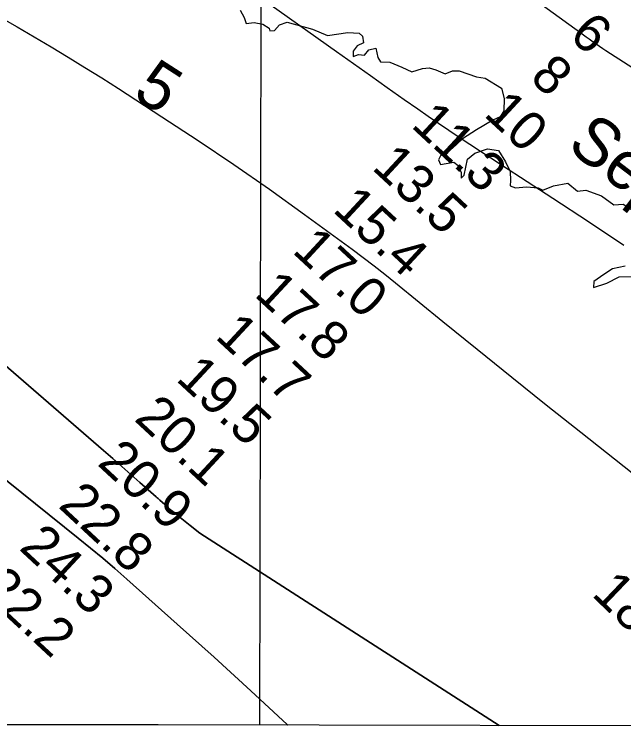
# Model space of a CAD drawing. Extents: x 3192986 to 3230865, y 867483 to 892886.
# Drawn here: x 3217672 to 3218730, y 872862 to 874114 of the extents above; entities that cross this region are included whole.
import ezdxf

# ---------------------------------------------------------------- set-up
doc = ezdxf.new("R2010")
doc.units = 0
for name, color, linetype in [('V-GRID-FRAM', 7, 'Continuous'), ('V-GRID-MAJR', 7, 'Continuous'), ('V-RIVR-EDGE', 7, 'Continuous'), ('V-RIVR-IDEN', 7, 'Continuous'), ('V-RIVR-RANG', 7, 'Continuous'), ('V-TOPO-DPTH', 7, 'Continuous'), ('V-TOPO-MINR', 7, 'Continuous'), ('V-TOPO-MINR-IDEN', 7, 'Continuous'), ('V-TOPO-WATR', 7, 'Continuous')]:
    doc.layers.add(name, color=color, linetype=linetype)

msp = doc.modelspace()

# ---------------------------------------------------------------- linework, layer by layer
at = {"layer": 'V-GRID-FRAM'}
msp.add_lwpolyline([(3197228.983, 891108.84), (3228580.585, 891049.56), (3228554.131, 872861.567), (3197186.656, 872920.878)], dxfattribs=at)
at = {"layer": 'V-GRID-MAJR'}
msp.add_spline([(3218098.305, 872881.337), (3218108.882, 878940.914), (3218119.463, 885003.5750000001), (3218130.045, 891066.2810000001), (3218130.0500000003, 891069.3200000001)], degree=3, dxfattribs=at)
at = {"layer": 'V-RIVR-EDGE'}
for points in [[(3218063.9082426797, 874121.5991658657), (3218070.830822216, 874108.5416727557), (3218074.718189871, 874098.5344391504), (3218088.1963867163, 874099.8051489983), (3218103.4036162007, 874097.1594707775), (3218114.253332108, 874090.1777755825), (3218115.5466133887, 874085.8277858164), (3218123.806542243, 874086.2420405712), (3218132.5237190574, 874095.7834275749), (3218145.5758380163, 874100.5326244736), (3218189.449146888, 874088.687800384), (3218215.937544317, 874077.7553225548), (3218250.723489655, 874082.4507779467), (3218270.7164602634, 874081.5319827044), (3218276.3543571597, 874076.3018915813), (3218278.0640428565, 874064.5613260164), (3218267.1853065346, 874059.8067549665), (3218260.2068358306, 874050.2610686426), (3218260.1842643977, 874041.1328615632), (3218269.755746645, 874044.5866275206), (3218279.750082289, 874043.2578768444), (3218287.597906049, 874052.8014135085), (3218299.776372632, 874055.8140539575), (3218302.778264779, 874039.2888220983), (3218307.54143447, 874031.8874979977), (3218324.056992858, 874030.9773013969), (3218344.4663678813, 874022.667930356), (3218361.8330072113, 874014.3660831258), (3218380.5391455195, 874020.4053368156), (3218392.2786362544, 874021.6803459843), (3218403.5716273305, 874018.1749881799), (3218420.0721380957, 874011.1793201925), (3218432.690655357, 874016.3642684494), (3218443.9922450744, 874016.3363228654), (3218474.393806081, 874005.828848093), (3218489.6021103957, 874003.6178464), (3218517.813091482, 873986.1609213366), (3218522.5504652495, 873968.3273605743), (3218521.6273706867, 873946.5956838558), (3218515.5171782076, 873936.6131713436), (3218502.8965112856, 873930.5588700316), (3218474.601693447, 873914.1110259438), (3218450.2200391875, 873898.0881849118), (3218431.9227814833, 873881.6156197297), (3218413.6437958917, 873872.5325555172), (3218408.400806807, 873861.6785402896), (3218411.8588720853, 873853.8457641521), (3218434.906401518, 873857.7008869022), (3218442.2819296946, 873852.031819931), (3218447.9026293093, 873839.846904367), (3218447.878983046, 873830.2840207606), (3218453.1069245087, 873835.0525646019), (3218458.827583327, 873863.2925661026), (3218471.45899855, 873873.69363269), (3218493.2110970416, 873881.0293921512), (3218512.329340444, 873877.9393639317), (3218524.4519158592, 873858.3488249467), (3218532.6688515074, 873841.3760185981), (3218533.4995106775, 873825.7255139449), (3218532.608661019, 873817.0341330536), (3218541.7282694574, 873813.5341494), (3218560.857261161, 873814.790886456), (3218581.2827586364, 873813.0016633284), (3218589.531939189, 873809.0691528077), (3218607.8077002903, 873816.8481874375), (3218633.029687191, 873821.1326125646), (3218649.514075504, 873807.6167966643), (3218663.862700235, 873809.3200333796), (3218691.222600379, 873799.254758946), (3218712.4841311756, 873783.9884138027), (3218729.0039888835, 873784.8169233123), (3218742.8921411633, 873776.0889981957)], [(3218732.215918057, 873677.4432223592), (3218710.470268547, 873672.7155220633), (3218695.232943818, 873663.1902575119), (3218677.8147126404, 873650.627631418), (3218677.35531502, 873640.6311461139), (3218700.411443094, 873647.9636810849), (3218721.7374636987, 873658.7779275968), (3218749.9935876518, 873659.5774166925)]]:
    msp.add_lwpolyline(points, dxfattribs=at)
at = {"layer": 'V-TOPO-DPTH'}
for points in [[(3218032.0710822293, 874191.2954938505), (3218231.1936751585, 874049.7738381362), (3218260.611952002, 874028.8963014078), (3218290.0495604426, 874008.0460985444), (3218319.516166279, 873987.236896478), (3218349.002103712, 873966.4550282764), (3218372.3247892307, 873950.0413438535), (3218390.224014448, 873937.5752995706), (3218408.2033975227, 873925.2272039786), (3218426.3030173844, 873913.0560314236), (3218444.482795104, 873901.00280756), (3218462.728835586, 873889.0474464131), (3218480.983050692, 873877.1045939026), (3218499.2495277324, 873865.1805043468), (3218517.5241793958, 873853.2689234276), (3218606.53990566, 873795.3128202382), (3218668.4309773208, 873754.6603768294), (3218730.100194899, 873713.6770060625)], [(3218032.0710822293, 874191.2954938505), (3218231.1936751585, 874049.7738381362), (3218260.611952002, 874028.8963014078), (3218290.0495604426, 874008.0460985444), (3218319.516166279, 873987.236896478), (3218349.002103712, 873966.4550282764), (3218372.3247892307, 873950.0413438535), (3218390.224014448, 873937.5752995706), (3218408.2033975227, 873925.2272039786), (3218426.3030173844, 873913.0560314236), (3218444.482795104, 873901.00280756), (3218462.728835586, 873889.0474464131), (3218480.983050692, 873877.1045939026), (3218499.2495277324, 873865.1805043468), (3218517.5241793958, 873853.2689234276), (3218606.53990566, 873795.3128202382), (3218668.4309773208, 873754.6603768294), (3218730.100194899, 873713.6770060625)], [(3219868.293694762, 872877.9905628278), (3218513.8804589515, 872880.5515468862), (3217993.988596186, 873214.3949939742), (3217977.584219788, 873227.4294153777), (3217957.1215811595, 873244.0040579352), (3217951.0970038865, 873248.9428187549), (3217945.111740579, 873253.928218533), (3217939.18544822, 873258.9835767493), (3217933.298469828, 873264.0855739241), (3217924.7844836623, 873271.5523027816), (3217921.5894777, 873274.3663040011), (3217919.996754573, 873275.7787085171), (3217918.406421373, 873277.1938149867), (3217890.2681688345, 873302.2958753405), (3217874.5781484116, 873316.2271981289), (3217858.844992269, 873330.1094029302), (3217843.047132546, 873343.9179307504), (3217827.206137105, 873357.6773405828), (3217266.663787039, 873842.2682992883)], [(3217610.6859812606, 873343.6583774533), (3217782.8872209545, 873205.8106687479), (3217804.2855236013, 873188.4083453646), (3217825.500692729, 873170.7889479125), (3217846.4411615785, 873152.8439393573), (3217867.19849691, 873134.6818567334), (3217954.861480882, 873056.7754877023), (3218018.986367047, 872999.1434097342), (3218082.676025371, 872941.0395808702), (3218145.712841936, 872882.2281256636), (3218146.750224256, 872881.2457328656), (3217651.206978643, 872882.1827278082)]]:
    msp.add_lwpolyline(points, dxfattribs=at)
at = {"layer": 'V-TOPO-MINR'}
for points in [[(3218373.3778558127, 874285.982378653), (3218655.389024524, 874082.026161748), (3218660.1245903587, 874078.6198620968), (3218664.871765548, 874075.2299087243), (3218669.6363547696, 874071.86447477), (3218674.4125533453, 874068.515387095), (3218693.844669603, 874054.964104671), (3218699.0294953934, 874051.4849671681), (3219341.379925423, 873639.4377199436), (3219346.578683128, 873634.6917215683), (3219351.7037159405, 873629.8662038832), (3219356.7795988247, 873624.9876733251), (3219446.4336098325, 873537.4809483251), (3219495.924029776, 873488.4432986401), (3219544.9139311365, 873438.9179378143), (3219593.153054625, 873388.6610102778), (3219640.8916595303, 873337.9163716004), (3219910.856607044, 873046.5904718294), (3219924.848083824, 873031.1925811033), (3219938.6347476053, 873015.6169428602), (3219952.1141918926, 872999.7746833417), (3219965.388823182, 872983.7546763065), (3220051.5789111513, 872877.6439990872)], [(3217647.2664517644, 874109.4325614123), (3217677.1708033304, 874092.670862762), (3217706.818900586, 874075.4599617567), (3217736.296161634, 874057.9495925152), (3217765.568738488, 874040.0918510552), (3217794.7393460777, 874022.0705995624), (3217823.7569997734, 874003.8040830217), (3217852.672684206, 873985.3740564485), (3217928.4228434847, 873936.6428621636), (3217991.1169865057, 873895.5295220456), (3218053.315974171, 873853.693764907), (3218114.7722288, 873810.7743822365), (3218175.7333280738, 873767.132582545), (3218258.545538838, 873706.7429699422), (3218277.6109961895, 873692.600967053), (3218296.5193417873, 873678.2553402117), (3218315.1920197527, 873663.604277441), (3218333.707585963, 873648.7495907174), (3218415.9536471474, 873581.6591244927), (3218475.582803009, 873533.2414195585), (3218535.3565720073, 873485.0037412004), (3218595.347260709, 873437.0361027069), (3218655.482562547, 873389.2484907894), (3218908.980634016, 873188.7325005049)], [(3217266.663787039, 873842.2682992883), (3217827.206137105, 873357.6773405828), (3217843.047132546, 873343.9179307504), (3217858.844992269, 873330.1094029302), (3217874.5781484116, 873316.2271981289), (3217890.2681688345, 873302.2958753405), (3217918.406421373, 873277.1938149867), (3217919.996754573, 873275.7787085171), (3217921.5894777, 873274.3663040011), (3217924.7844836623, 873271.5523027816), (3217933.298469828, 873264.0855739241), (3217939.18544822, 873258.9835767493), (3217945.111740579, 873253.928218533), (3217951.0970038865, 873248.9428187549), (3217957.1215811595, 873244.0040579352), (3217977.584219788, 873227.4294153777), (3217993.988596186, 873214.3949939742), (3218513.8804589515, 872880.5515468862)], [(3218146.750224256, 872881.2457328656), (3218145.712841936, 872882.2281256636), (3218082.676025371, 872941.0395808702), (3218018.986367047, 872999.1434097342), (3217954.861480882, 873056.7754877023), (3217867.19849691, 873134.6818567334), (3217846.4411615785, 873152.8439393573), (3217825.500692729, 873170.7889479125), (3217804.2855236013, 873188.4083453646), (3217782.8872209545, 873205.8106687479), (3217610.6859812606, 873343.6583774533)]]:
    msp.add_lwpolyline(points, dxfattribs=at)
at = {"layer": 'V-TOPO-WATR'}
msp.add_lwpolyline([(3218032.0710822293, 874191.2954938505), (3218231.1936751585, 874049.7738381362), (3218260.611952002, 874028.8963014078), (3218290.0495604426, 874008.0460985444), (3218319.516166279, 873987.236896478), (3218349.002103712, 873966.4550282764), (3218372.3247892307, 873950.0413438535), (3218390.224014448, 873937.5752995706), (3218408.2033975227, 873925.2272039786), (3218426.3030173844, 873913.0560314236), (3218444.482795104, 873901.00280756), (3218462.728835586, 873889.0474464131), (3218480.983050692, 873877.1045939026), (3218499.2495277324, 873865.1805043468), (3218517.5241793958, 873853.2689234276), (3218606.53990566, 873795.3128202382), (3218668.4309773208, 873754.6603768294), (3218730.100194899, 873713.6770060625)], dxfattribs=at)

# ---------------------------------------------------------------- texts
at = {"layer": 'V-RIVR-IDEN'}
msp.add_text('September', height=83, rotation=322.7031919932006, dxfattribs=at).set_placement((3218628.9767092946, 873882.0218207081))
at = {"layer": 'V-RIVR-RANG'}
for s, height, rotation, p in [('6', 67.00000000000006, 317.1344444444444, (3218633.1653455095, 874074.7996274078)), ('8', 67.00000000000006, 317.1344444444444, (3218564.7518342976, 874001.8623630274)), ('10', 67.00000000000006, 317.1344444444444, (3218485.318189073, 873939.1523002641)), ('11.3', 67.00000000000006, 317.1344444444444, (3218358.9026289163, 873920.0489230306)), ('13.5', 67.00000000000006, 317.1344444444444, (3218290.875628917, 873846.7529230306)), ('15.4', 67.00000000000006, 317.1344444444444, (3218222.849628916, 873773.4559230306)), ('17.0', 67.00000000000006, 317.1344444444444, (3218152.6959138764, 873702.1338073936)), ('17.8', 67.00000000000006, 317.1344444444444, (3218086.795628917, 873626.8629230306)), ('17.7', 67.00000000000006, 317.1344444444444, (3218018.768628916, 873553.5669230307)), ('19.5', 67.00000000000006, 317.1344444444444, (3217950.741628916, 873480.2709230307)), ('20.1', 67.00000000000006, 317.1344444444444, (3217878.4621988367, 873410.9216917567)), ('20.9', 67.00000000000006, 317.1344444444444, (3217814.4952911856, 873333.8573670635)), ('22.8', 67.00000000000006, 317.1344444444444, (3217746.661628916, 873260.3819230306)), ('24.3', 67.00000000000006, 317.1344444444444, (3217678.634628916, 873187.0849230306)), ('22.2', 67.00000000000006, 317.1344444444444, (3217610.6076289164, 873113.7889230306)), ('18.1', 67.00000000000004, 316.25944444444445, (3218672.3829540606, 873106.9412608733))]:
    msp.add_text(s, height=height, rotation=rotation, dxfattribs=at).set_placement(p)
at = {"layer": 'V-TOPO-MINR-IDEN'}
msp.add_text('5', height=83, rotation=327.24622581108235, dxfattribs=at).set_placement((3217874.9601166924, 873971.0362225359))

doc.saveas('drawing.dxf')
